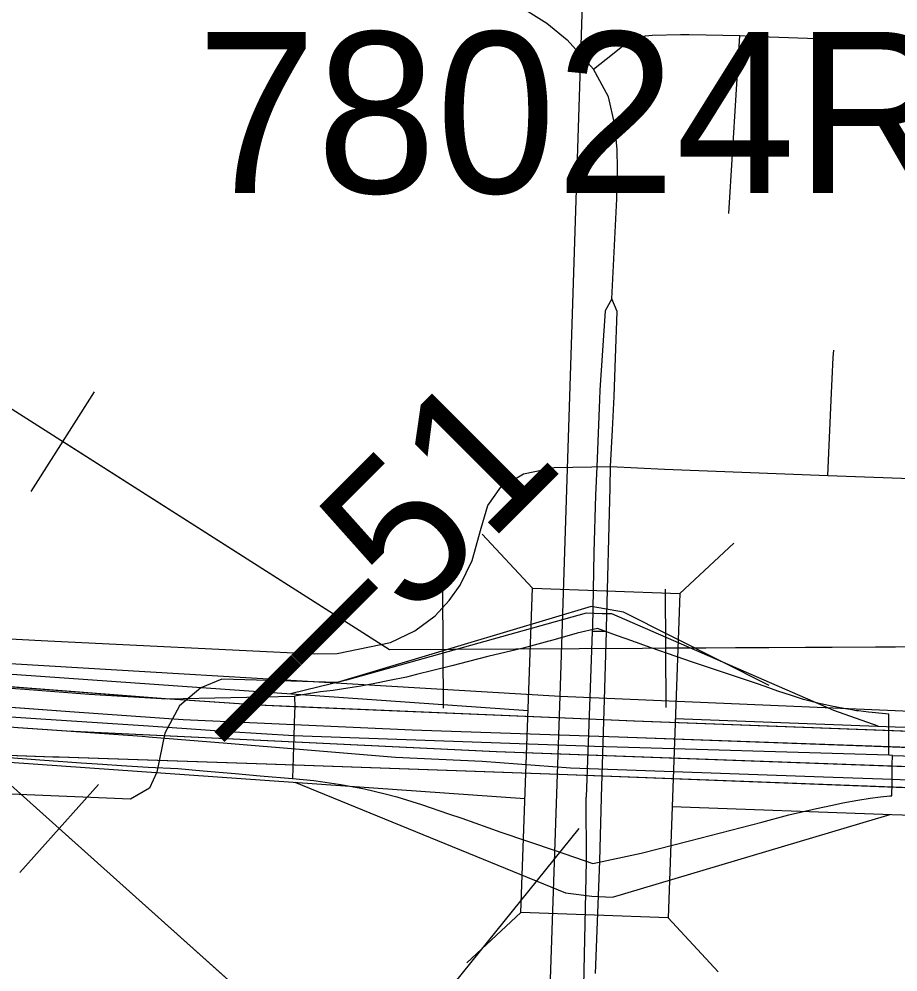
# Model space of a CAD drawing. Extents: x -132.8 to -73.3, y -60 to -26.
# Drawn here: x -124.287 to -123.686, y -51.389 to -50.739 of the extents above; entities that cross this region are included whole.
import ezdxf

# ---------------------------------------------------------------- set-up
doc = ezdxf.new("R2010")
doc.units = 0
for name, color, linetype in [('tdCoCityStreetMajor', 7, 'Continuous'), ('tdCoCityStreetMinor', 7, 'Continuous'), ('tdCoDivCarto', 7, 'Continuous'), ('tdCoHydroRiver', 7, 'Continuous'), ('tdCoInt', 7, 'Continuous'), ('tdCoIntCL', 7, 'Continuous'), ('tdCoIntRamp', 7, 'Continuous'), ('tdCoIntRte', 7, 'Continuous'), ('tdCoPipe', 7, 'Continuous'), ('tdCoPrimary', 7, 'Continuous'), ('tdCoSectLine', 7, 'Continuous'), ('tdCoStrucNonDivPri', 7, 'Continuous'), ('tdCoStrucPriMaintName', 7, 'Continuous'), ('tdStHwyIntRefPost1', 7, 'Continuous')]:
    doc.layers.add(name, color=color, linetype=linetype)

msp = doc.modelspace()

# ---------------------------------------------------------------- linework, layer by layer
at = {"layer": 'tdCoCityStreetMajor'}
for points in [[(-124.81065, -50.63822), (-124.79515, -50.64818), (-124.78487, -50.6531), (-124.78384, -50.6536), (-124.76904, -50.65769), (-124.75304, -50.65973), (-124.7185, -50.66154), (-124.65337, -50.66479), (-124.54813, -50.67104), (-124.45891, -50.67598), (-124.36561, -50.68127), (-124.28295, -50.68524), (-124.18296, -50.69102), (-124.07817, -50.69703), (-124.01897, -50.70004), (-124.00321, -50.70257), (-123.99084, -50.70644), (-123.98744, -50.7075), (-123.97662, -50.71255), (-123.9463, -50.72892), (-123.9262, -50.74143), (-123.91237, -50.75262), (-123.89428, -50.77269)], [(-123.89428, -50.77269), (-123.88151, -50.76257), (-123.87426, -50.75683), (-123.86702, -50.75282), (-123.85886, -50.7499), (-123.85434, -50.74947), (-123.83489, -50.74915), (-123.8291, -50.74905), (-123.79448, -50.74975), (-123.78725, -50.75011), (-123.74818, -50.75158), (-123.70135, -50.75295), (-123.5014, -50.75976), (-123.48339, -50.76049), (-123.42625, -50.76281), (-123.40908, -50.7635), (-123.35145, -50.76584), (-123.34294, -50.76618), (-123.32992, -50.76671), (-123.27692, -50.76872)], [(-123.88183, -50.92971), (-123.87851, -50.86137), (-123.87806, -50.84076), (-123.87817, -50.8276), (-123.87986, -50.81074), (-123.88421, -50.79172), (-123.89428, -50.77269)], [(-123.88183, -50.92971), (-123.8863, -50.93773), (-123.88996, -50.9921), (-123.89022, -50.99836), (-123.89214, -51.04438), (-123.89294, -51.06365), (-123.89426, -51.10277), (-123.89517, -51.15406), (-123.89522, -51.15686), (-123.89665, -51.19532), (-123.89666, -51.19553), (-123.8995, -51.26968), (-123.89953, -51.27032), (-123.89937, -51.31372), (-123.9016, -51.42047)], [(-123.89298, -51.39031), (-123.88995, -51.31372), (-123.88899, -51.27016), (-123.88898, -51.26989), (-123.8866, -51.19596), (-123.88659, -51.19573), (-123.88548, -51.15686), (-123.88542, -51.15447), (-123.88293, -51.05841), (-123.88266, -51.04403), (-123.88137, -51.01904), (-123.8802, -50.99628), (-123.87931, -50.96985), (-123.87826, -50.93854), (-123.87825, -50.9383), (-123.88183, -50.92971)]]:
    msp.add_lwpolyline(points, dxfattribs=at)
at = {"layer": 'tdCoCityStreetMinor'}
for q in [(-123.73421, -51.05018), (-123.65858, -51.05302)]:
    msp.add_line((-123.73421, -51.05018), q, dxfattribs=at)
for points in [[(-123.80199, -50.87123), (-123.79449, -50.74983), (-123.79448, -50.74975)], [(-123.73421, -51.05018), (-123.73196, -50.9989), (-123.73055, -50.96957), (-123.73027, -50.96456)], [(-124.43368, -51.15433), (-124.27176, -51.16289), (-124.24393, -51.16436), (-124.11298, -51.17077), (-124.08512, -51.17201), (-124.06958, -51.17176), (-124.03317, -51.16422), (-124.01635, -51.15632), (-124.00262, -51.14603), (-123.99301, -51.13573), (-123.98545, -51.12508), (-123.97721, -51.10826), (-123.97103, -51.08629), (-123.96657, -51.07084), (-123.95765, -51.05814), (-123.9495, -51.05343), (-123.9422, -51.04921), (-123.92125, -51.04475), (-123.88266, -51.04403), (-123.84591, -51.04599), (-123.73421, -51.05018)]]:
    msp.add_lwpolyline(points, dxfattribs=at)
at = {"layer": 'tdCoDivCarto'}
for p, q in [((-124.18688, -51.20272), (-124.30555, -51.19364)), ((-124.18688, -51.20272), (-124.30555, -51.19364)), ((-124.24902, -51.21188), (-124.4235, -51.19908)), ((-124.14301, -51.20584), (-124.18688, -51.20272)), ((-124.14301, -51.20584), (-124.18688, -51.20272)), ((-124.12347, -51.20722), (-124.14301, -51.20584)), ((-123.89747, -51.21671), (-124.12347, -51.20722)), ((-124.17465, -51.21721), (-124.24902, -51.21188)), ((-124.0182, -51.22431), (-124.17465, -51.21721)), ((-123.88728, -51.21714), (-123.89747, -51.21671)), ((-123.86646, -51.21801), (-123.88728, -51.21714)), ((-124.28743, -51.22237), (-124.25418, -51.22469)), ((-123.64646, -51.22625), (-123.86646, -51.21801)), ((-124.25418, -51.22469), (-124.2307, -51.22581)), ((-124.2307, -51.22581), (-124.11683, -51.23124)), ((-124.2307, -51.22581), (-124.11683, -51.23124)), ((-123.87734, -51.22905), (-124.0182, -51.22431)), ((-123.51196, -51.24207), (-123.87734, -51.22905)), ((-124.11683, -51.23124), (-123.96058, -51.23869)), ((-124.25957, -51.24244), (-124.11777, -51.24724)), ((-123.96058, -51.23869), (-123.64322, -51.25028)), ((-124.11777, -51.24724), (-123.98138, -51.25194)), ((-123.98138, -51.25194), (-123.91775, -51.25425)), ((-123.91775, -51.25425), (-123.56317, -51.26782))]:
    msp.add_line(p, q, dxfattribs=at)
for points in [[(-124.18688, -51.20272), (-124.3775, -51.18814), (-124.46712, -51.18174), (-124.55589, -51.17303)], [(-122.91164, -51.26378), (-123.06748, -51.25765), (-123.29574, -51.24976), (-123.51196, -51.24207), (-123.87734, -51.22905), (-124.0182, -51.22431), (-124.17465, -51.21721), (-124.24902, -51.21188), (-124.4235, -51.19908), (-124.63621, -51.18502)], [(-122.91164, -51.26378), (-123.06748, -51.25765), (-123.29574, -51.24976), (-123.51196, -51.24207), (-123.87734, -51.22905), (-124.0182, -51.22431), (-124.17465, -51.21721), (-124.24902, -51.21188), (-124.4235, -51.19908), (-124.63621, -51.18502)], [(-122.91164, -51.26378), (-123.06748, -51.25765), (-123.29574, -51.24976), (-123.51196, -51.24207), (-123.87734, -51.22905), (-124.0182, -51.22431), (-124.17465, -51.21721), (-124.24902, -51.21188), (-124.4235, -51.19908), (-124.55966, -51.19008), (-124.63621, -51.18502)], [(-124.18688, -51.20272), (-124.30555, -51.19364)], [(-124.14301, -51.20584), (-124.18688, -51.20272)], [(-124.14301, -51.20584), (-124.18688, -51.20272)], [(-124.09931, -51.20824), (-124.12347, -51.20722), (-124.14301, -51.20584)], [(-124.09931, -51.20824), (-124.12347, -51.20722), (-124.14301, -51.20584)], [(-123.64646, -51.22625), (-123.86646, -51.21801), (-123.88728, -51.21714), (-123.89747, -51.21671), (-124.12347, -51.20722), (-124.14301, -51.20584)], [(-123.64646, -51.22625), (-123.86646, -51.21801), (-123.88728, -51.21714), (-123.89747, -51.21671), (-124.09931, -51.20824)], [(-123.64646, -51.22625), (-123.86646, -51.21801), (-123.88728, -51.21714), (-123.89747, -51.21671), (-124.09931, -51.20824)], [(-124.39844, -51.21663), (-124.38958, -51.21717), (-124.29635, -51.22173), (-124.28743, -51.22237), (-124.25418, -51.22469), (-124.2307, -51.22581)], [(-124.39844, -51.21663), (-124.38958, -51.21717), (-124.29635, -51.22173), (-124.28743, -51.22237), (-124.25418, -51.22469), (-124.2307, -51.22581)], [(-124.39844, -51.21663), (-124.38958, -51.21717), (-124.29635, -51.22173), (-124.28743, -51.22237), (-124.25418, -51.22469), (-124.2307, -51.22581)], [(-124.2307, -51.22581), (-124.11683, -51.23124)], [(-124.2307, -51.22581), (-124.11683, -51.23124)], [(-124.11683, -51.23124), (-123.96058, -51.23869), (-123.64322, -51.25028)], [(-124.11683, -51.23124), (-123.96058, -51.23869), (-123.64322, -51.25028)], [(-124.11683, -51.23124), (-123.96058, -51.23869), (-123.64322, -51.25028)], [(-124.25957, -51.24244), (-124.11777, -51.24724), (-123.98138, -51.25194), (-123.91775, -51.25425), (-123.56317, -51.26782)], [(-124.25957, -51.24244), (-124.11777, -51.24724), (-123.98138, -51.25194), (-123.91775, -51.25425), (-123.56317, -51.26782)], [(-124.25957, -51.24244), (-124.11777, -51.24724), (-123.98138, -51.25194), (-123.91775, -51.25425), (-123.56317, -51.26782)]]:
    msp.add_lwpolyline(points, dxfattribs=at)
at = {"layer": 'tdCoHydroRiver'}
msp.add_lwpolyline([(-123.77436, -51.19379), (-123.87396, -51.14363), (-123.89595, -51.13985), (-124.06948, -51.19171), (-124.14834, -51.18947), (-124.16271, -51.19537), (-124.17726, -51.20758), (-124.18726, -51.22623), (-124.19275, -51.25289), (-124.1978, -51.26379), (-124.21064, -51.27132), (-124.45029, -51.26134), (-125.10997, -51.25677), (-125.19694, -51.26218), (-125.4283, -51.40549), (-125.46498, -51.41865), (-125.49188, -51.42104), (-125.52022, -51.47387), (-125.53774, -51.47969)], dxfattribs=at)
at = {"layer": 'tdCoInt'}
for points in [[(-125.90689, -51.22419), (-125.42387, -51.20167), (-125.31174, -51.19666), (-125.24092, -51.19121), (-125.14673, -51.17077), (-125.10671, -51.15991), (-125.02464, -51.1321), (-124.96833, -51.11786), (-124.90572, -51.10039), (-124.87551, -51.09703), (-124.84169, -51.09545), (-124.79512, -51.09689), (-124.75074, -51.10294), (-124.69896, -51.11465), (-124.62646, -51.14397), (-124.47956, -51.17282), (-123.93911, -51.21083)], [(-123.8385, -51.21631), (-123.68833, -51.22184), (-123.15153, -51.23906), (-122.21458, -51.2644), (-122.17559, -51.26438), (-122.06141, -51.25416), (-121.99415, -51.25785), (-121.95507, -51.27202), (-121.90603, -51.29767), (-121.8508, -51.34944), (-121.82655, -51.3861), (-121.76635, -51.51335), (-121.68552, -51.69121), (-121.63423, -51.80331), (-121.56808, -51.95394), (-121.5218, -52.02837), (-121.49112, -52.07091)], [(-125.90461, -51.28811), (-125.42145, -51.26162), (-125.30784, -51.25653), (-125.2341, -51.25085), (-125.13172, -51.23618), (-124.89358, -51.22154), (-124.62081, -51.22219), (-124.4875, -51.23242), (-123.94129, -51.27083)], [(-123.84068, -51.27627), (-123.69043, -51.28181), (-123.15351, -51.29902), (-122.23972, -51.33173), (-122.18233, -51.34351), (-122.1421, -51.35444), (-122.09347, -51.37726), (-122.03571, -51.41458), (-121.99346, -51.44928), (-121.92768, -51.52185), (-121.86587, -51.5995), (-121.75416, -51.762), (-121.70832, -51.8346), (-121.61939, -51.98505), (-121.57167, -52.0618), (-121.53393, -52.11412)]]:
    msp.add_lwpolyline(points, dxfattribs=at)
at = {"layer": 'tdCoIntCL'}
for points in [[(-123.69255, -51.24135), (-123.69258, -51.23508), (-123.69264, -51.22306), (-123.69269, -51.21332), (-123.70408, -51.21213), (-123.70652, -51.21184), (-123.71337, -51.21104), (-123.71461, -51.21089), (-123.719, -51.21012), (-123.72229, -51.20963), (-123.72932, -51.20834), (-123.73061, -51.2081), (-123.73902, -51.20621), (-123.74103, -51.20576), (-123.74904, -51.20366), (-123.75086, -51.20318), (-123.75916, -51.2006), (-123.76844, -51.19765), (-123.7771, -51.19446), (-123.78297, -51.19238), (-123.78718, -51.19089), (-123.80001, -51.18662), (-123.81649, -51.18111), (-123.82663, -51.17768), (-123.83787, -51.17387), (-123.85504, -51.16805), (-123.86563, -51.16412), (-123.86653, -51.16378), (-123.86749, -51.16343), (-123.87857, -51.15944), (-123.89155, -51.15476), (-123.90545, -51.15794), (-123.92382, -51.16316), (-123.92487, -51.16344), (-123.94238, -51.16812), (-123.96647, -51.17393), (-123.97969, -51.17739), (-123.9911, -51.18022), (-124.00418, -51.18342), (-124.01538, -51.18625), (-124.02208, -51.18793), (-124.03385, -51.19035), (-124.04376, -51.19244), (-124.05344, -51.19409), (-124.06224, -51.19552), (-124.07225, -51.19706), (-124.08094, -51.19805), (-124.0987, -51.20103)], [(-124.57412, -51.16574), (-124.54935, -51.16929), (-124.51344, -51.17358), (-124.4607, -51.17988), (-124.44666, -51.18168), (-124.43125, -51.18319), (-124.40126, -51.1856), (-124.38861, -51.18638), (-124.36772, -51.18805), (-124.34452, -51.19193), (-124.28286, -51.19624), (-124.23896, -51.19952), (-124.18561, -51.20283), (-124.0987, -51.20103)], [(-124.0987, -51.20103), (-124.0985, -51.20864), (-124.09865, -51.21204), (-124.09922, -51.22815)], [(-124.09922, -51.22815), (-124.14341, -51.2253), (-124.19855, -51.22157), (-124.27212, -51.21675), (-124.35057, -51.2115), (-124.35352, -51.2113), (-124.36007, -51.21087)], [(-124.09922, -51.22815), (-124.10006, -51.25718)], [(-123.69255, -51.24135), (-123.89361, -51.23526), (-124.09288, -51.22837), (-124.09922, -51.22815)], [(-124.51465, -51.24302), (-124.49657, -51.24198), (-124.48302, -51.24107), (-124.46783, -51.24021), (-124.44741, -51.23967), (-124.4291, -51.23945), (-124.4087, -51.23959), (-124.37022, -51.24044), (-124.33678, -51.24149), (-124.30645, -51.24249), (-124.29371, -51.24297), (-124.27268, -51.24443), (-124.2445, -51.2464), (-124.22988, -51.24741), (-124.21679, -51.24832), (-124.19869, -51.24958), (-124.1784, -51.25049), (-124.16106, -51.25196), (-124.13926, -51.25384), (-124.12206, -51.25532), (-124.10006, -51.25718)], [(-124.10006, -51.25718), (-124.08554, -51.25859), (-124.06708, -51.26126), (-124.05092, -51.26437), (-124.03667, -51.26772), (-124.02868, -51.26984), (-124.01182, -51.27496), (-123.99353, -51.28131), (-123.98439, -51.28437), (-123.95766, -51.29396), (-123.92054, -51.30636), (-123.89475, -51.31528), (-123.86181, -51.30818), (-123.82868, -51.29984), (-123.77936, -51.28693), (-123.76095, -51.28211), (-123.74198, -51.27778), (-123.73118, -51.27534), (-123.72403, -51.27372), (-123.71367, -51.27197), (-123.70524, -51.27066), (-123.69825, -51.26979), (-123.69179, -51.26903), (-123.69053, -51.26897), (-123.69041, -51.26023), (-123.69024, -51.24782), (-123.69016, -51.24141)], [(-123.69016, -51.24141), (-123.69255, -51.24135)], [(-123.69016, -51.24141), (-123.64541, -51.24285), (-123.56908, -51.24555), (-123.45474, -51.24953), (-123.4182, -51.2508), (-123.28209, -51.25395), (-123.1734, -51.25755), (-123.15211, -51.25825), (-123.1244, -51.25897), (-123.08048, -51.26034), (-122.98548, -51.26272), (-122.97116, -51.26373)]]:
    msp.add_lwpolyline(points, dxfattribs=at)
at = {"layer": 'tdCoIntRamp'}
for points in [[(-123.88857, -51.14481), (-123.89936, -51.14439), (-124.06304, -51.19001), (-124.10134, -51.19942)], [(-123.69981, -51.22142), (-123.73013, -51.21066), (-123.88179, -51.1447), (-123.88857, -51.14481)], [(-124.0984, -51.25978), (-123.91354, -51.3352), (-123.89557, -51.33757)], [(-123.89557, -51.33757), (-123.88148, -51.33828), (-123.70177, -51.28465), (-123.69173, -51.28176)]]:
    msp.add_lwpolyline(points, dxfattribs=at)
at = {"layer": 'tdCoIntRte'}
for points in [[(-123.88471, -51.15727), (-123.88586, -51.15686), (-123.8956, -51.15686)], [(-123.88471, -51.15727), (-123.88586, -51.15686)], [(-122.91202, -51.26378), (-122.91999, -51.26246), (-123.02178, -51.24554), (-123.08005, -51.24401), (-123.12171, -51.24292), (-123.17309, -51.24114), (-123.45679, -51.23259), (-123.58197, -51.22868), (-123.64684, -51.22625), (-123.86683, -51.21801), (-123.88766, -51.21714), (-123.89785, -51.21671), (-124.12385, -51.20722), (-124.14338, -51.20584), (-124.18726, -51.20272), (-124.37788, -51.18814), (-124.43974, -51.18372), (-124.4675, -51.18174), (-124.55627, -51.17303), (-124.55627, -51.17303), (-124.55642, -51.17301)], [(-123.17309, -51.24114), (-123.45679, -51.23259), (-123.58197, -51.22868), (-123.64684, -51.22625), (-123.66028, -51.22575), (-123.66029, -51.22575), (-123.86683, -51.21801), (-123.88766, -51.21714), (-123.89785, -51.21671), (-124.12385, -51.20722), (-124.14338, -51.20584), (-124.18726, -51.20272), (-124.37788, -51.18814)], [(-124.28781, -51.22237), (-124.25456, -51.22469), (-124.20273, -51.22829), (-124.1984, -51.22865), (-124.14463, -51.23309), (-124.09255, -51.2374), (-124.02961, -51.2426), (-123.97051, -51.24539), (-123.91009, -51.24983), (-123.73722, -51.25599), (-123.69031, -51.25776), (-123.64579, -51.25944), (-123.57437, -51.26214), (-123.56731, -51.26241), (-123.47779, -51.26512), (-123.41854, -51.26751), (-123.40455, -51.26808), (-123.29135, -51.27128)], [(-124.28781, -51.22237), (-124.25456, -51.22469), (-124.23108, -51.22581), (-124.11721, -51.23124), (-123.96096, -51.23869), (-123.6436, -51.25028), (-123.62461, -51.25098), (-123.56765, -51.25306), (-123.39982, -51.25919), (-123.21577, -51.28046), (-123.20701, -51.28147)], [(-124.81252, -51.22532), (-124.77515, -51.23863), (-124.74013, -51.24815), (-124.69044, -51.25163), (-124.66285, -51.25378), (-124.63815, -51.2512), (-124.61258, -51.24832), (-124.58173, -51.24394), (-124.45413, -51.23543), (-124.45394, -51.23542), (-124.26374, -51.24231), (-124.25994, -51.24244), (-124.11815, -51.24724), (-123.98176, -51.25194), (-123.91813, -51.25425), (-123.56355, -51.26782), (-123.20921, -51.28138), (-123.20701, -51.28147)]]:
    msp.add_lwpolyline(points, dxfattribs=at)
at = {"layer": 'tdCoPipe'}
for p, q in [((-124.23556, -50.99306), (-124.27889, -51.06112)), ((-123.99751, -51.12876), (-123.99709, -51.20929)), ((-123.84533, -51.12796), (-123.8449, -51.20864)), ((-124.23256, -51.26133), (-124.28637, -51.32143))]:
    msp.add_line(p, q, dxfattribs=at)
for points in [[(-120.61806, -56.76184), (-120.51445, -55.55397), (-120.47938, -54.46793), (-120.46129, -53.94778), (-120.48621, -53.68107), (-120.63143, -53.41199), (-120.92646, -53.11014), (-121.6016, -52.44716), (-122.18422, -51.8754), (-122.8311, -51.72155), (-122.92518, -51.60843), (-123.07575, -51.61539), (-123.31203, -51.59481), (-123.55845, -51.16678), (-124.03386, -51.16929), (-124.73918, -50.72024), (-125.02763, -50.49401), (-125.29, -50.16499), (-125.83101, -49.41527)], [(-121.21573, -52.82232), (-121.68772, -52.7514), (-122.34953, -52.53964), (-122.86529, -52.34666), (-123.37271, -52.03464), (-123.83895, -51.66782), (-124.34957, -51.21071), (-124.84078, -50.78776), (-125.10644, -50.52423), (-125.44118, -50.10041), (-125.63639, -49.82438), (-125.73894, -49.63164), (-125.77869, -49.50967)], [(-123.9973, -51.16909), (-124.03386, -51.16929), (-124.25722, -51.02709)], [(-123.55113, -51.1795), (-123.55845, -51.16678), (-123.84511, -51.16829)], [(-124.03494, -51.49237), (-124.25946, -51.29137)]]:
    msp.add_lwpolyline(points, dxfattribs=at)
at = {"layer": 'tdCoPrimary'}
for p, q in [((-124.18688, -51.20272), (-124.30555, -51.19364)), ((-124.18688, -51.20272), (-124.30555, -51.19364)), ((-124.14301, -51.20584), (-124.18688, -51.20272)), ((-124.14301, -51.20584), (-124.18688, -51.20272)), ((-124.2307, -51.22581), (-124.11683, -51.23124)), ((-124.2307, -51.22581), (-124.11683, -51.23124))]:
    msp.add_line(p, q, dxfattribs=at)
for points in [[(-122.91164, -51.26378), (-123.06748, -51.25765), (-123.29574, -51.24976), (-123.51196, -51.24207), (-123.87734, -51.22905), (-124.0182, -51.22431), (-124.17465, -51.21721), (-124.24902, -51.21188), (-124.4235, -51.19908), (-124.55966, -51.19008), (-124.63621, -51.18502)], [(-122.91164, -51.26378), (-123.06748, -51.25765), (-123.29574, -51.24976), (-123.51196, -51.24207), (-123.87734, -51.22905), (-124.0182, -51.22431), (-124.17465, -51.21721), (-124.24902, -51.21188), (-124.4235, -51.19908), (-124.55966, -51.19008), (-124.63621, -51.18502)], [(-122.40053, -51.27102), (-122.47007, -51.26994), (-122.65808, -51.266), (-122.74323, -51.26525), (-122.91164, -51.26378), (-123.06748, -51.25765), (-123.29574, -51.24976), (-123.51196, -51.24207), (-123.87734, -51.22905), (-124.0182, -51.22431), (-124.17465, -51.21721), (-124.24902, -51.21188), (-124.4235, -51.19908), (-124.55966, -51.19008)], [(-122.39107, -51.2515), (-122.4745, -51.25189), (-122.62069, -51.25544), (-122.68245, -51.25415), (-122.84202, -51.2508), (-122.99516, -51.24622), (-123.0214, -51.24554), (-123.07967, -51.24401), (-123.12133, -51.24292), (-123.17271, -51.24114), (-123.45641, -51.23259), (-123.58159, -51.22868), (-123.64646, -51.22625), (-123.86646, -51.21801), (-123.88728, -51.21714), (-123.89747, -51.21671), (-124.12347, -51.20722), (-124.14301, -51.20584), (-124.18688, -51.20272), (-124.30555, -51.19364)], [(-124.49176, -51.2109), (-124.45933, -51.21291), (-124.45419, -51.21323), (-124.39844, -51.21663), (-124.38958, -51.21717), (-124.29635, -51.22173), (-124.28743, -51.22237), (-124.25418, -51.22469), (-124.2307, -51.22581), (-124.11683, -51.23124), (-123.96058, -51.23869), (-123.64322, -51.25028), (-123.62423, -51.25098), (-123.56727, -51.25306), (-123.39944, -51.25919), (-123.39897, -51.25921), (-123.26292, -51.26355), (-123.09757, -51.26912), (-122.94037, -51.27483), (-122.72028, -51.28224), (-122.47451, -51.28556), (-122.39772, -51.28626)], [(-123.64646, -51.22625), (-123.86646, -51.21801), (-123.88728, -51.21714), (-123.89747, -51.21671), (-124.12347, -51.20722), (-124.14301, -51.20584)], [(-123.64646, -51.22625), (-123.86646, -51.21801), (-123.88728, -51.21714), (-123.89747, -51.21671), (-124.12347, -51.20722), (-124.14301, -51.20584)], [(-124.39844, -51.21663), (-124.38958, -51.21717), (-124.29635, -51.22173), (-124.28743, -51.22237), (-124.25418, -51.22469), (-124.2307, -51.22581)], [(-124.39844, -51.21663), (-124.38958, -51.21717), (-124.29635, -51.22173), (-124.28743, -51.22237), (-124.25418, -51.22469), (-124.2307, -51.22581)], [(-124.45375, -51.23543), (-124.45356, -51.23542), (-124.26336, -51.24231), (-124.25957, -51.24244)], [(-124.45375, -51.23543), (-124.45356, -51.23542), (-124.26336, -51.24231), (-124.25957, -51.24244)], [(-124.45356, -51.23542), (-124.26336, -51.24231), (-124.25957, -51.24244), (-124.11777, -51.24724), (-123.98138, -51.25194), (-123.91775, -51.25425), (-123.56317, -51.26782), (-123.20663, -51.28147)], [(-124.11683, -51.23124), (-123.96058, -51.23869), (-123.64322, -51.25028)], [(-124.11683, -51.23124), (-123.96058, -51.23869), (-123.64322, -51.25028)], [(-124.25957, -51.24244), (-124.11777, -51.24724), (-123.98138, -51.25194), (-123.91775, -51.25425), (-123.56317, -51.26782)], [(-124.25957, -51.24244), (-124.11777, -51.24724), (-123.98138, -51.25194), (-123.91775, -51.25425), (-123.56317, -51.26782)]]:
    msp.add_lwpolyline(points, dxfattribs=at)
at = {"layer": 'tdCoSectLine'}
for points in [[(-123.91726, -51.20109), (-123.88665, -50.25485)], [(-124.89908, -51.14274), (-123.91726, -51.20109)], [(-123.95117, -52.19409), (-123.91726, -51.20109)], [(-123.91726, -51.20109), (-122.91625, -51.24382)]]:
    msp.add_lwpolyline(points, dxfattribs=at)
at = {"layer": 'tdCoStrucNonDivPri'}
for p, q in [((-123.93607, -51.12716), (-123.9704, -51.09024)), ((-123.8354, -51.13082), (-123.79848, -51.09649)), ((-123.94412, -51.34872), (-123.93607, -51.12716)), ((-123.93607, -51.12716), (-123.8354, -51.13082)), ((-123.8354, -51.13082), (-123.84344, -51.35238)), ((-123.94412, -51.34872), (-123.98103, -51.38303)), ((-123.84344, -51.35238), (-123.94412, -51.34872)), ((-123.84344, -51.35238), (-123.84344, -51.35238)), ((-123.84344, -51.35238), (-123.80911, -51.38928))]:
    msp.add_line(p, q, dxfattribs=at)
at = {"layer": 'tdCoStrucPriMaintName'}
msp.add_line((-124.05105, -51.47335), (-123.90413, -51.29135), dxfattribs=at)
msp.add_line((-124.05105, -51.47335), (-123.90413, -51.29135), dxfattribs=at)
msp.add_line((-124.05105, -51.47335), (-123.90413, -51.29135), dxfattribs=at)

# ---------------------------------------------------------------- texts
msp.add_text('78024R080', height=0.11, dxfattribs=at).set_placement((-124.16549, -50.85735))
msp.add_text('78024R080', height=0.11, dxfattribs=at).set_placement((-124.16549, -50.85735))
msp.add_text('78024R080', height=0.11, dxfattribs=at).set_placement((-124.16549, -50.85735))
at = {"layer": 'tdStHwyIntRefPost1'}
msp.add_text('‒‒51', height=0.1, rotation=45, dxfattribs=at).set_placement((-124.12395, -51.25491))

doc.saveas('drawing.dxf')
